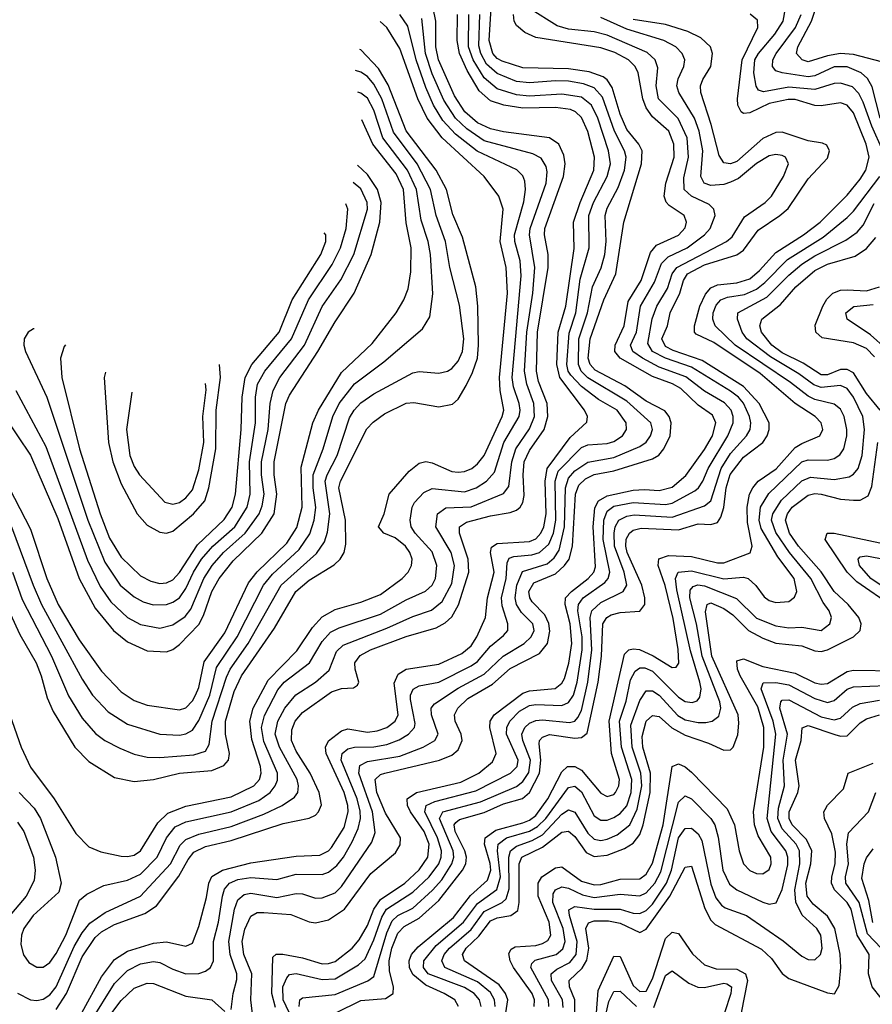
# Model space of a CAD drawing. Header units: inches. Extents: x 990535 to 1117859, y 769386 to 892122.
# Tile 302 of 656: x 1041317 to 1043948, y 880476 to 883514. Entities that reach past the tile are written whole.
import ezdxf

# ---------------------------------------------------------------- set-up
doc = ezdxf.new("R2010")
doc.units = ezdxf.units.IN
doc.header["$MEASUREMENT"] = 0
doc.layers.add('B0848', color=7, linetype='Continuous')

msp = doc.modelspace()

# ---------------------------------------------------------------- linework, layer by layer
at = {"layer": 'B0848', "color": 5}
for points, elevation in [([(1043976, 883384), (1043890, 883407), (1043850, 883409.8), (1043810, 883403.2), (1043750, 883384.5), (1043731.7, 883390), (1043714.2, 883410), (1043717.6, 883430), (1043760.2, 883510), (1043780.7, 883570)], 3820), ([(1041430, 880460.8), (1041462, 880510), (1041510, 880622.7), (1041550, 880682.4), (1041570, 880700.1), (1041610, 880723.1), (1041703.5, 880756.5), (1041739.5, 880780.5), (1041808.6, 880871.4), (1041836.5, 880923.5), (1041854.5, 880945.5), (1041890, 880962.9), (1041970, 880982), (1042130, 881034.6), (1042210, 881050.4), (1042230, 881059.9), (1042239.5, 881070), (1042248.3, 881091.7), (1042241.3, 881130), (1042213.8, 881190), (1042170, 881257.5), (1042156, 881290), (1042156.8, 881323.2), (1042166.7, 881350), (1042190, 881376.6), (1042279.3, 881440.7), (1042310, 881451), (1042347.5, 881452.5), (1042359, 881461), (1042363.8, 881470), (1042352.2, 881510), (1042351, 881530), (1042367.2, 881552.8), (1042399.9, 881570), (1042510, 881610.9), (1042602, 881638), (1042630, 881653.6), (1042650, 881671.7), (1042670.9, 881709.1), (1042702.5, 881810), (1042701, 881850), (1042674.2, 881930), (1042674.3, 881950), (1042696.2, 881963.8), (1042770, 881983.6), (1042830, 881994.1), (1042850, 882000.6), (1042861.3, 882010), (1042870, 882025.1), (1042873.3, 882046.7), (1042870.7, 882110), (1042874.1, 882150), (1042890, 882185.5), (1042935.2, 882250), (1042947, 882290), (1042944.3, 882330), (1042918.3, 882398.3), (1042911.7, 882430), (1042914.4, 882550), (1042947.6, 882750), (1042947.2, 882790), (1042936.1, 882850), (1042937.6, 882870), (1042995.1, 883030), (1043000, 883070), (1042996.2, 883096.2), (1042980.5, 883130), (1042951.4, 883150), (1042810, 883168.2), (1042770, 883177.4), (1042730, 883196.5), (1042690.2, 883230.2), (1042658.8, 883278.8), (1042609.3, 883390), (1042600.6, 883430), (1042600.8, 883510), (1042593.2, 883550)], 4120), ([(1042037.7, 880430), (1042030, 880490), (1042033.6, 880570), (1042008.9, 880630), (1042003.6, 880670), (1042012.2, 880707.8), (1042030, 880748), (1042050, 880759.2), (1042070, 880759.9), (1042153.3, 880753.3), (1042210, 880730.5), (1042230, 880727.4), (1042270, 880737.4), (1042319.2, 880770), (1042400.1, 880879.9), (1042476.3, 880943.7), (1042491.5, 880968.5), (1042491.8, 880990), (1042445.9, 881065.9), (1042419, 881130), (1042413.4, 881170), (1042430, 881184.9), (1042443.7, 881190), (1042612.9, 881230), (1042650, 881245.2), (1042670, 881261.7), (1042682.7, 881290), (1042679.1, 881310), (1042660.7, 881350), (1042659.1, 881370), (1042668.6, 881390), (1042699.9, 881420.1), (1042776, 881464), (1042830, 881512.1), (1042921, 881559), (1042945.7, 881590), (1042952.7, 881627.3), (1042950, 881651.6), (1042937.7, 881677.7), (1042898.3, 881718.3), (1042891.1, 881730), (1042888.2, 881750), (1042903.5, 881776.5), (1042970, 881804.8), (1042998.5, 881830), (1043012.5, 881850), (1043022.7, 881890), (1043032.5, 882050), (1043042.4, 882077.6), (1043062.7, 882097.3), (1043090, 882110.7), (1043150, 882121.8), (1043270, 882158.9), (1043289, 882171), (1043304.9, 882190), (1043323.9, 882230), (1043327.6, 882270), (1043320.5, 882290), (1043307.2, 882307.2), (1043250, 882337.2), (1043184.4, 882384.4), (1043092.4, 882432.4), (1043077.3, 882450), (1043071.2, 882470), (1043077, 882530), (1043119.4, 882650), (1043156.5, 882730), (1043181, 882890), (1043235.3, 883070), (1043237.4, 883110), (1043227.5, 883130), (1043190, 883175.8), (1043170, 883223.1), (1043145.4, 883305.4), (1043130, 883328.3), (1043117.5, 883337.5), (1043073.7, 883353.7), (1043010, 883362.7), (1042870, 883365.8), (1042806, 883386), (1042790, 883394.8), (1042776.7, 883410), (1042765.4, 883450), (1042771.7, 883550)], 4020), ([(1042159.2, 880430), (1042129.8, 880490.2), (1042128.7, 880530), (1042141.5, 880558.5), (1042150, 880568.7), (1042170, 880571.2), (1042250, 880552.9), (1042290, 880555.2), (1042362.3, 880597.7), (1042383.1, 880616.9), (1042410, 880675.8), (1042434.4, 880745.6), (1042448.5, 880770), (1042530, 880822.1), (1042580.7, 880870), (1042610.2, 880910), (1042617.8, 880930), (1042619, 880950), (1042606.6, 880990), (1042566.7, 881070), (1042571.1, 881090), (1042597.7, 881102.3), (1042724.8, 881135.2), (1042831.7, 881190), (1042852, 881210), (1042855.2, 881230), (1042818.6, 881310), (1042819.7, 881330), (1042829.6, 881350), (1042859.3, 881380.7), (1042890, 881398.3), (1042910, 881401.3), (1042990, 881398.1), (1043010, 881407.2), (1043025.6, 881430), (1043037.5, 881470), (1043052.2, 881570), (1043052.5, 881610), (1043039.3, 881690), (1043040.8, 881710), (1043055.7, 881730), (1043122.1, 881777.9), (1043132.4, 881790), (1043138.3, 881810), (1043117.8, 881910), (1043119.7, 881970), (1043130, 881998.2), (1043150, 882012.8), (1043210, 882025), (1043310, 882018.9), (1043330, 882022.6), (1043399.9, 882060.1), (1043412, 882070), (1043424.5, 882090), (1043441.2, 882130), (1043502, 882230), (1043518.4, 882270), (1043518.3, 882290), (1043512, 882310), (1043491.9, 882331.9), (1043430, 882368.1), (1043372.4, 882412.4), (1043290, 882442.6), (1043238.4, 882470), (1043208.4, 882490), (1043201.7, 882510), (1043220.6, 882550), (1043232.4, 882630), (1043275.6, 882704.4), (1043297.7, 882762.3), (1043317.8, 882782.2), (1043376.6, 882810), (1043430.3, 882850), (1043447.1, 882870), (1043462.7, 882910), (1043458.9, 882930), (1043444.1, 882944.1), (1043389.4, 882970), (1043367.1, 882990), (1043366.7, 883026.7), (1043381.1, 883090), (1043376.2, 883150), (1043349.1, 883209.1), (1043288.3, 883270), (1043281, 883310), (1043286.1, 883366.1), (1043278.2, 883390), (1043253.1, 883413.1), (1043130, 883466.8), (1043090, 883476.3), (1043010, 883484.8), (1042975.7, 883495.7), (1042890, 883549)], 3960), ([(1043980.3, 883110), (1043946.2, 883186.2), (1043919.9, 883259.9), (1043906.5, 883286.5), (1043886.6, 883306.6), (1043850, 883318.8), (1043830, 883316.9), (1043770, 883298.6), (1043690, 883306.3), (1043611.9, 883291.9), (1043596.5, 883296.5), (1043589, 883309), (1043582, 883350), (1043585.3, 883390), (1043596.1, 883410), (1043646.5, 883470), (1043672.7, 883510), (1043679.5, 883550)], 3860), ([(1041250, 881472), (1041322.1, 881270), (1041350, 881207.9), (1041423.8, 881110), (1041490, 881003.8), (1041530, 880962.4), (1041567.2, 880947.2), (1041630, 880933.8), (1041650, 880932), (1041670, 880936.1), (1041690, 880950.1), (1041743.3, 881036.7), (1041773.8, 881066.2), (1041830, 881087.6), (1041970, 881116.6), (1042039.3, 881150), (1042057.1, 881170), (1042062.5, 881190), (1042060.4, 881210), (1042033, 881293), (1042027.1, 881350), (1042037.3, 881390), (1042083.8, 881476.2), (1042172.6, 881567.4), (1042221, 881639), (1042250, 881671.7), (1042290, 881694.1), (1042370, 881717.2), (1042430, 881741.1), (1042496.7, 881790), (1042515.9, 881810), (1042526.4, 881830), (1042527.6, 881850), (1042521.2, 881870), (1042507.5, 881890), (1042475.1, 881915.1), (1042440.3, 881930), (1042424.6, 881950), (1042441.8, 881990), (1042456.6, 882050), (1042518.3, 882121.7), (1042550, 882146.3), (1042570, 882151), (1042590, 882146.6), (1042650, 882120.6), (1042670, 882117.7), (1042690, 882120.2), (1042712, 882130), (1042730, 882143.7), (1042750, 882170.1), (1042805.5, 882290), (1042811.3, 882310), (1042800, 882370), (1042797.9, 882410), (1042822.6, 882670), (1042818.4, 882750), (1042799.2, 882830), (1042808.6, 882930), (1042795.5, 882970), (1042750.4, 883030), (1042621.1, 883150), (1042574.7, 883210), (1042545.2, 883270), (1042490, 883425.6), (1042449.8, 883489.8), (1042429.6, 883508.7)], 4180), ([(1041310, 880510.6), (1041350.1, 880490.1), (1041370, 880487.6), (1041390, 880492.4), (1041410, 880506), (1041429.6, 880530), (1041485, 880655), (1041510, 880697), (1041533.7, 880726.3), (1041580.5, 880759.5), (1041690, 880810.4), (1041782.5, 880910), (1041812.6, 880967.4), (1041830, 880985.1), (1041870, 881001.6), (1041970, 881024.8), (1042070, 881063.1), (1042127.1, 881090), (1042164.9, 881115.1), (1042175.4, 881130), (1042177.3, 881150), (1042173.1, 881170), (1042119, 881270), (1042105.8, 881310), (1042113.4, 881350), (1042134.8, 881390), (1042168.9, 881431.1), (1042230, 881470.4), (1042272.4, 881507.6), (1042294.7, 881565.3), (1042315.1, 881584.9), (1042450, 881636.6), (1042530, 881673.2), (1042587.7, 881692.3), (1042620.7, 881719.3), (1042650, 881774.6), (1042658.2, 881830), (1042648.6, 881870), (1042601.3, 881950), (1042606.2, 881990), (1042631.8, 882008.2), (1042710, 882011.7), (1042810, 882052.8), (1042826.2, 882073.8), (1042835.9, 882150), (1042847.5, 882190), (1042890, 882252.3), (1042905.1, 882290), (1042903.4, 882330), (1042881.7, 882390), (1042875, 882430), (1042882.3, 882550), (1042900.1, 882670), (1042906.4, 882750), (1042889.7, 882850), (1042892.5, 882870), (1042941.8, 883010), (1042945, 883045), (1042941.7, 883061.7), (1042926.5, 883086.5), (1042900.8, 883100.8), (1042750, 883140.6), (1042697, 883177), (1042661.9, 883210), (1042625.8, 883265.8), (1042590, 883347.2), (1042569.4, 883410), (1042558.1, 883518.1)], 4140), ([(1041315.1, 881130), (1041361.9, 881081.9), (1041381.8, 881050), (1041428.1, 880930), (1041445, 880850), (1041437.7, 880822.3), (1041358.4, 880750), (1041330, 880710.5), (1041322.9, 880690), (1041321.1, 880661.1), (1041328.6, 880628.6), (1041345.3, 880605.3), (1041370, 880590.8), (1041390, 880591.3), (1041410, 880605.8), (1041430, 880633.3), (1041459.5, 880690), (1041501.9, 880798.1), (1041524.3, 880815.7), (1041577.2, 880842.8), (1041650, 880859.2), (1041690, 880878), (1041741.2, 880930), (1041770, 880990.1), (1041796.5, 881023.5), (1041830, 881039.1), (1041970, 881070.5), (1042054.5, 881105.5), (1042090, 881130.1), (1042105.6, 881150), (1042112.4, 881167.6), (1042112.3, 881190), (1042070, 881287.7), (1042063.4, 881330), (1042072.2, 881367.8), (1042113.6, 881446.4), (1042133.5, 881470), (1042211.8, 881530), (1042250, 881596.1), (1042275.6, 881624.4), (1042302.5, 881637.5), (1042430, 881679.8), (1042510, 881724.3), (1042568.8, 881751.2), (1042589.9, 881770), (1042599.8, 881790), (1042603.8, 881830), (1042590, 881872.3), (1042537.7, 881930), (1042525, 881950), (1042521.9, 881970), (1042528.3, 882010), (1042535.2, 882024.8), (1042564.3, 882055.7), (1042590, 882068.3), (1042690, 882057.9), (1042726, 882070), (1042756.9, 882090), (1042781.6, 882118.4), (1042811.1, 882210), (1042858.4, 882290), (1042861.5, 882310), (1042858.5, 882330), (1042841, 882381), (1042836.5, 882410), (1042864.3, 882724.3), (1042861.1, 882770), (1042844.5, 882830), (1042843.4, 882850), (1042872.5, 882952.5), (1042878.1, 882990), (1042876, 883016), (1042870, 883032), (1042851, 883051), (1042728.3, 883108.3), (1042661.3, 883161.3), (1042623, 883203), (1042594.2, 883250), (1042570, 883305.4), (1042540.2, 883390), (1042514.6, 883494.6), (1042490, 883529.9)], 4160), ([(1041509.3, 880450), (1041570, 880560.7), (1041610, 880614.3), (1041650, 880639.9), (1041730, 880664.7), (1041770, 880668.8), (1041830, 880655.7), (1041850, 880664.8), (1041870, 880716.9), (1041893.8, 880806.2), (1041900.9, 880850), (1041910, 880870.4), (1041942.8, 880890), (1042030, 880913.1), (1042170, 880933.3), (1042243.4, 880936.6), (1042269.7, 880950.3), (1042279.4, 880960.6), (1042317.9, 881022.1), (1042330.9, 881070), (1042329.8, 881090), (1042318.1, 881130), (1042262.6, 881250), (1042260.9, 881270), (1042270, 881289.6), (1042310, 881319.9), (1042330, 881326.3), (1042390, 881315.5), (1042420.1, 881319.9), (1042450, 881330.7), (1042475.1, 881350), (1042484.6, 881370), (1042473, 881467), (1042484.6, 881495.4), (1042510, 881510.1), (1042610, 881525.8), (1042680.8, 881559.2), (1042710, 881582.2), (1042727.6, 881610), (1042754.5, 881670), (1042760.8, 881730), (1042781.3, 881810), (1042769.8, 881870), (1042773, 881887), (1042790, 881898.6), (1042890, 881904.3), (1042910, 881912.4), (1042925.3, 881930), (1042934.1, 881950), (1042941.3, 881990), (1042938.7, 882090), (1042944.2, 882130), (1043015.1, 882224.9), (1043067.4, 882272.6), (1043069.4, 882290), (1043059.3, 882310), (1042983.9, 882410), (1042974.1, 882450), (1042978.5, 882550), (1043002, 882630), (1043027.9, 882807.9), (1043026.2, 882890), (1043046.2, 882950), (1043089, 883050), (1043090.2, 883090), (1043070, 883169.1), (1043050, 883212.3), (1043032, 883230), (1043016.9, 883236.9), (1042970, 883243.7), (1042870, 883241.6), (1042810.8, 883250.8), (1042770, 883264.1), (1042735, 883295), (1042697.9, 883357.9), (1042673.7, 883410), (1042667.1, 883450), (1042667.6, 883530)], 4080), ([(1041536.3, 880423.7), (1041610, 880540.5), (1041650, 880580.6), (1041690, 880600.9), (1041730, 880608.8), (1041750, 880605.8), (1041790, 880584.5), (1041830, 880570.8), (1041870, 880571.6), (1041890, 880578.3), (1041905.8, 880590), (1041915.4, 880610), (1041915, 880670), (1041930.7, 880730), (1041942.6, 880810), (1041948.7, 880831.3), (1041964.4, 880850), (1041990, 880861.1), (1042030, 880867.7), (1042110, 880861.7), (1042170, 880878.4), (1042250, 880876.4), (1042270, 880884.4), (1042295.7, 880904.3), (1042315.9, 880930), (1042342.5, 880977.5), (1042361.3, 881018.7), (1042368.5, 881050), (1042368, 881072), (1042358.6, 881110), (1042309.1, 881230), (1042312, 881250), (1042330, 881264.2), (1042350, 881269.8), (1042410, 881270.7), (1042450, 881278), (1042487.8, 881292.2), (1042517, 881310), (1042535, 881330), (1042537.3, 881342.7), (1042523.2, 881416.8), (1042522.8, 881430), (1042530.9, 881449.1), (1042550, 881459), (1042610, 881470.1), (1042710, 881521.1), (1042730, 881534.4), (1042770, 881581), (1042810, 881614), (1042822.8, 881630), (1042823.2, 881636.8), (1042823.4, 881650), (1042805.4, 881705.4), (1042803.8, 881730), (1042818, 881790), (1042821.1, 881838.9), (1042827.5, 881852.5), (1042841.8, 881858.2), (1042896.8, 881863.2), (1042921.2, 881870), (1042950, 881896), (1042963.7, 881930), (1042971.3, 881970), (1042969.7, 882090), (1042978.9, 882121.1), (1043050, 882194.3), (1043070, 882202.5), (1043130, 882206.7), (1043150, 882212.9), (1043177.3, 882230), (1043189.5, 882250), (1043187.9, 882270), (1043160.5, 882310), (1043102.6, 882342.6), (1043050, 882382.3), (1043017.5, 882417.5), (1043009.6, 882430), (1043005.7, 882450), (1043012.8, 882547.2), (1043033.3, 882610), (1043046.6, 882713.4), (1043073.9, 882810), (1043073.6, 882910), (1043087.4, 882950), (1043130.2, 883030), (1043139.7, 883070), (1043133.3, 883110), (1043101.1, 883210), (1043081.4, 883250), (1043050, 883274.7), (1042990, 883284.5), (1042890, 883277.9), (1042850, 883282.1), (1042790, 883301.2), (1042750, 883334.4), (1042715.9, 883390), (1042701.5, 883430), (1042702.6, 883530)], 4060), ([(1041970, 880460.3), (1041975.8, 880510), (1041987.4, 880552.6), (1041986.7, 880570), (1041966.7, 880630), (1041962.5, 880670), (1041980.4, 880770), (1041990, 880799.1), (1042010, 880815.6), (1042030, 880818.9), (1042110, 880806.3), (1042170, 880818.7), (1042190, 880817.1), (1042230, 880804), (1042250, 880804.4), (1042290, 880820.8), (1042310, 880839.7), (1042403.7, 880976.3), (1042413.9, 881006.1), (1042406, 881070), (1042363.2, 881190), (1042366.9, 881213.1), (1042390, 881225.3), (1042490, 881242.4), (1042562, 881270), (1042598.4, 881290), (1042608.2, 881310), (1042587.2, 881370), (1042586.4, 881390), (1042596.7, 881403.3), (1042670, 881451.6), (1042750, 881494.6), (1042809.3, 881550.7), (1042873.5, 881590), (1042895.4, 881610), (1042904.4, 881630), (1042900.3, 881650), (1042865.6, 881685.6), (1042850.1, 881710.1), (1042846, 881730), (1042851.5, 881770), (1042868.6, 881811.4), (1042944.7, 881835.3), (1042966.5, 881853.5), (1042982.1, 881877.9), (1042998, 881950), (1043001.6, 882070), (1043010, 882099.7), (1043030, 882122), (1043070, 882149.3), (1043150, 882163.7), (1043230, 882196.9), (1043250, 882210.6), (1043263.9, 882230), (1043269.9, 882250), (1043264.6, 882270), (1043190, 882337.7), (1043070, 882409.5), (1043049.5, 882429.5), (1043041.7, 882450), (1043042.3, 882530), (1043068.9, 882610), (1043084.4, 882690), (1043111, 882749), (1043122.3, 882790), (1043126.3, 882830), (1043123.5, 882910), (1043130, 882932.5), (1043163.9, 882996.1), (1043183.3, 883050), (1043188.2, 883090), (1043182.9, 883110), (1043152.8, 883170), (1043115.2, 883275.2), (1043090, 883304), (1043056.8, 883316.8), (1043010, 883324.4), (1042970, 883326.1), (1042890, 883319.2), (1042850, 883323.4), (1042790, 883347.9), (1042757.3, 883377.3), (1042739.7, 883410), (1042733.4, 883433.4), (1042737.1, 883530)], 4040), ([(1042106.9, 880466.9), (1042095.4, 880510), (1042098.3, 880621.7), (1042108.8, 880631.2), (1042129.3, 880630.7), (1042190, 880619.6), (1042250, 880601.6), (1042270, 880601.8), (1042290, 880608.9), (1042342.7, 880650), (1042364.7, 880675.3), (1042390, 880719.9), (1042410.3, 880770), (1042430, 880799.6), (1042505.4, 880850), (1042550, 880891.3), (1042576.6, 880930), (1042580.1, 880970), (1042564.9, 881010), (1042522.6, 881070), (1042514, 881090), (1042512.7, 881110), (1042541.8, 881130), (1042678, 881162), (1042734.1, 881190), (1042775.4, 881224.6), (1042786.8, 881250), (1042767.2, 881330), (1042768.6, 881350), (1042781.4, 881370), (1042870, 881436.4), (1042890, 881443.2), (1042969.7, 881450.3), (1042990, 881466.9), (1042997.9, 881482.1), (1043011.5, 881528.5), (1043021, 881590), (1043016, 881650), (1042999.8, 881710), (1043001.3, 881730), (1043019.8, 881750), (1043071.1, 881790), (1043088.1, 881810), (1043094.1, 881825.9), (1043086.2, 881950), (1043091.8, 882008.2), (1043102.7, 882030), (1043130, 882045.6), (1043210, 882062.2), (1043245.2, 882065.2), (1043290, 882062), (1043330, 882071.5), (1043372, 882108), (1043430, 882187.8), (1043454.6, 882230), (1043464.8, 882270), (1043454.2, 882294.2), (1043410, 882325.3), (1043356.6, 882376.6), (1043330.9, 882390.9), (1043270, 882413.6), (1043169.3, 882470), (1043153.1, 882490), (1043154.3, 882510), (1043182, 882570), (1043195, 882645), (1043234.4, 882710), (1043263.6, 882796.4), (1043281.9, 882818.1), (1043350, 882849.1), (1043370, 882872), (1043374.8, 882890), (1043367.5, 882910), (1043321, 882941), (1043311.7, 882951.7), (1043305.8, 882970), (1043310.7, 883010), (1043336, 883090), (1043335.5, 883130), (1043320.2, 883170), (1043270, 883215), (1043250, 883242.1), (1043239.6, 883270), (1043225.4, 883350), (1043215.6, 883370), (1043195.4, 883390), (1043153.1, 883413.1), (1043110, 883427.6), (1042910, 883459.5), (1042875.2, 883475.2), (1042850, 883496.1), (1042843, 883510), (1042840.5, 883530)], 3980), ([(1042179.8, 880470), (1042181.5, 880490), (1042190, 880496.8), (1042290, 880506.3), (1042390.9, 880549.1), (1042410, 880562), (1042450, 880696.6), (1042465.9, 880734.1), (1042483.4, 880750), (1042530, 880773.2), (1042591, 880829), (1042619.1, 880860.9), (1042650.8, 880910), (1042656.3, 880930), (1042654.7, 880950), (1042612.5, 881050), (1042622.6, 881070), (1042739.4, 881100.6), (1042850, 881148.7), (1042870, 881163.4), (1042888, 881192), (1042893.6, 881230), (1042869.7, 881290), (1042866.6, 881310), (1042875.4, 881330), (1042890, 881343.7), (1042910, 881352.4), (1042930, 881354.3), (1043013.8, 881346.2), (1043030, 881349.7), (1043039.1, 881360.9), (1043050, 881382.8), (1043070.4, 881470), (1043082.7, 881570), (1043077.3, 881670), (1043081.9, 881690), (1043110, 881716.5), (1043178.8, 881750), (1043189.9, 881770), (1043182.1, 881810), (1043152.5, 881890), (1043150.8, 881930), (1043154.7, 881950), (1043165.9, 881970), (1043190, 881982.3), (1043213.4, 881986.6), (1043330, 881979.2), (1043430, 882014.4), (1043450, 882030.1), (1043481.2, 882130), (1043510, 882175.8), (1043559.4, 882230), (1043570.9, 882250), (1043573, 882270), (1043568.9, 882290), (1043550, 882331.2), (1043534.5, 882350), (1043510, 882367.8), (1043390, 882442.2), (1043310, 882469.6), (1043269.9, 882490), (1043255.5, 882515.5), (1043268.5, 882591.5), (1043283.2, 882630), (1043315.5, 882684.5), (1043330.2, 882730), (1043344.4, 882750), (1043497.5, 882830), (1043515.6, 882844.4), (1043553.8, 882906.2), (1043616.9, 882950), (1043636.3, 882970), (1043673.5, 883030), (1043688.7, 883070), (1043679.4, 883090), (1043670, 883095.6), (1043650, 883098.3), (1043630, 883094.1), (1043590, 883070.6), (1043535.3, 883024.7), (1043510, 883012.6), (1043490, 883005.9), (1043450, 883002.4), (1043428.6, 883010), (1043418.3, 883030), (1043424.9, 883110), (1043413.8, 883170), (1043398.7, 883210), (1043350.3, 883290), (1043344.7, 883310), (1043348.5, 883331.5), (1043365.8, 883370), (1043368.9, 883390), (1043360.9, 883410), (1043341.9, 883430), (1043304.5, 883450), (1043190, 883484.7), (1043110, 883520.9)], 3940), ([(1042292.8, 880450), (1042370, 880488.5), (1042445.5, 880494.5), (1042469.4, 880510), (1042470.5, 880530), (1042458.4, 880578.4), (1042456.8, 880610), (1042465.7, 880650), (1042484.3, 880695.7), (1042503.7, 880716.3), (1042550, 880742.3), (1042610, 880796.5), (1042683.4, 880890), (1042693.7, 880910), (1042695.4, 880930), (1042690.8, 880950), (1042660.6, 881010), (1042657.9, 881030), (1042662.6, 881037.4), (1042673.8, 881046.2), (1042750, 881068), (1042810, 881094.4), (1042868.5, 881111.5), (1042889.7, 881130), (1042920.8, 881190), (1042924.8, 881230), (1042920, 881280), (1042921.1, 881290), (1042930, 881300.9), (1042951.5, 881308.5), (1043030, 881297.9), (1043050, 881299.1), (1043067.5, 881312.5), (1043102.1, 881470), (1043112.5, 881550), (1043116.8, 881650), (1043128.2, 881670), (1043142.2, 881677.8), (1043170, 881685.5), (1043230.6, 881689.4), (1043245.7, 881710), (1043245.8, 881730), (1043236.7, 881770), (1043191.9, 881870), (1043187.4, 881890), (1043188.6, 881911.4), (1043198.5, 881930), (1043210, 881938.9), (1043234.3, 881945.7), (1043350, 881940.3), (1043410, 881958.4), (1043450, 881956.3), (1043470, 881963.3), (1043480.9, 881979.1), (1043490, 882009.1), (1043496.6, 882070), (1043509.4, 882110.6), (1043550, 882164.7), (1043610, 882210), (1043623.2, 882230), (1043629.7, 882250), (1043629.1, 882270), (1043598.2, 882330), (1043550, 882382.8), (1043423.2, 882463.2), (1043333.6, 882493.6), (1043310, 882506), (1043298.3, 882530), (1043315.8, 882570), (1043324.5, 882610), (1043353.8, 882670), (1043364.7, 882710), (1043377.9, 882730), (1043430, 882758.1), (1043530, 882788.8), (1043550, 882803.3), (1043595.2, 882864.8), (1043662.5, 882910), (1043687.8, 882932.2), (1043750, 883022.9), (1043810, 883087.3), (1043815.9, 883110), (1043807.1, 883127.1), (1043793.6, 883133.6), (1043750, 883140.9), (1043670, 883167.3), (1043650, 883166.2), (1043610, 883147.7), (1043530, 883077.2), (1043510, 883069.4), (1043490, 883073.1), (1043475.7, 883095.7), (1043450.8, 883190.8), (1043418.2, 883290), (1043417.6, 883310), (1043424.8, 883330), (1043449.9, 883370), (1043454.3, 883410), (1043448.1, 883430), (1043418.2, 883458.2), (1043378.1, 883478.1), (1043310, 883499), (1043210, 883514.9)], 3920), ([(1042670.8, 880470), (1042659.4, 880490), (1042626.7, 880510), (1042570, 880535.2), (1042530, 880568.5), (1042519.7, 880590), (1042518.3, 880610), (1042525.8, 880630), (1042546.5, 880653.5), (1042655.4, 880744.6), (1042707.9, 880812.1), (1042760.8, 880859.2), (1042770.4, 880890), (1042768.7, 880911.3), (1042750.9, 880970), (1042753.5, 880990), (1042786.5, 881013.5), (1042870, 881036.5), (1042890, 881044), (1042910, 881058.6), (1042946.3, 881110), (1042990, 881193.6), (1043006.8, 881210), (1043030, 881209.8), (1043050, 881198.3), (1043110, 881127.8), (1043130, 881117.5), (1043150, 881123.3), (1043155.8, 881130), (1043165.3, 881150), (1043167.7, 881170), (1043143.2, 881250), (1043136.2, 881350), (1043183.5, 881556.5), (1043196.4, 881570), (1043210, 881573.4), (1043229.1, 881570.9), (1043271.6, 881551.6), (1043330, 881515.2), (1043343, 881517), (1043351.2, 881528.8), (1043349.1, 881570.9), (1043333.3, 881666.7), (1043308.2, 881768.2), (1043287.1, 881830), (1043288.7, 881851.3), (1043319, 881861), (1043390, 881858), (1043470, 881838.4), (1043490, 881838.2), (1043571, 881869), (1043576.6, 881890), (1043562.5, 881962.5), (1043561.4, 882010), (1043569.3, 882050), (1043579.2, 882070), (1043595.7, 882090), (1043651.1, 882128.9), (1043710, 882194.1), (1043730, 882206.8), (1043786.3, 882230), (1043794.6, 882250), (1043789.9, 882270), (1043771.4, 882290), (1043710.1, 882330.1), (1043602.2, 882422.2), (1043458.5, 882518.5), (1043404.3, 882544.3), (1043398.8, 882550), (1043399, 882570), (1043415.7, 882630), (1043432.6, 882667.4), (1043450, 882686.6), (1043470, 882696.3), (1043530, 882701.9), (1043570, 882715), (1043600, 882740), (1043650, 882795.6), (1043735.6, 882850), (1043787.3, 882890), (1043870, 882973.1), (1043910, 883021.9), (1043927.6, 883050), (1043938.3, 883090), (1043929.3, 883130), (1043890, 883226.7), (1043870, 883250.3), (1043850, 883258.2), (1043790, 883248.4), (1043770, 883249.5), (1043710, 883267.7), (1043688.3, 883268.3), (1043630, 883255.3), (1043570, 883226.6), (1043550, 883224.8), (1043543.2, 883230), (1043533.2, 883250), (1043531.3, 883270), (1043546.3, 883390), (1043594.8, 883490), (1043593.2, 883513.2), (1043570.8, 883530.8)], 3880), ([(1043972.1, 883210), (1043947.1, 883307.1), (1043932.5, 883332.5), (1043913.5, 883350), (1043870, 883369.2), (1043830, 883368.3), (1043770, 883341.3), (1043750, 883338.1), (1043669.7, 883350), (1043650, 883356.9), (1043640.1, 883370), (1043641.3, 883390), (1043650.8, 883410), (1043711.2, 883490), (1043728.2, 883530)], 3840), ([(1041209.7, 881850), (1041317.7, 881617.7), (1041367.6, 881530), (1041383.6, 881490), (1041402, 881422), (1041420.2, 881380.2), (1041487, 881270), (1041530, 881225.9), (1041610, 881176.6), (1041670, 881163.3), (1041730, 881170.4), (1041810, 881189), (1041910, 881198.1), (1041947.3, 881212.7), (1041961.5, 881230), (1041964.4, 881250), (1041952.2, 881310), (1041951.8, 881350), (1041978.9, 881441.1), (1042001.1, 881490), (1042103.4, 881636.6), (1042169.3, 881750), (1042210, 881784.9), (1042287.9, 881832.1), (1042306.3, 881850), (1042317.9, 881870), (1042323.8, 881896.2), (1042322.5, 881970), (1042301.9, 882070), (1042306.7, 882090), (1042388.6, 882251.4), (1042407.5, 882272.5), (1042442.2, 882297.8), (1042510, 882331), (1042533, 882333), (1042610, 882320.1), (1042652.1, 882327.9), (1042670, 882343.2), (1042694.8, 882385.2), (1042714.7, 882425.3), (1042729.5, 882470), (1042733, 882510), (1042730.2, 882630), (1042724.2, 882690), (1042683.5, 882843.5), (1042653.5, 882913.5), (1042634.1, 882990), (1042602.4, 883050), (1042510, 883171.8), (1042453.5, 883313.5), (1042424.1, 883364.1), (1042370, 883421), (1042367.1, 883422.4)], 4220), ([(1041294.5, 881810), (1041325, 881725), (1041415, 881550), (1041467.7, 881427.7), (1041510, 881359.2), (1041551.5, 881311.5), (1041580.2, 881290), (1041626.2, 881266.2), (1041670, 881248.4), (1041710, 881239.1), (1041750, 881237.7), (1041854.3, 881245.7), (1041890, 881256.9), (1041902, 881278), (1041911, 881350), (1041954.8, 881485.2), (1041966.9, 881510), (1042022.5, 881590), (1042123.7, 881770), (1042233.2, 881866.8), (1042257.1, 881902.9), (1042266.7, 881933.3), (1042273.9, 881990), (1042260, 882090), (1042265.8, 882110), (1042296.5, 882170), (1042334.6, 882285.4), (1042349, 882310), (1042370, 882331.6), (1042410, 882360.1), (1042530, 882424.9), (1042550, 882428.6), (1042610, 882423.6), (1042637.1, 882430), (1042650, 882437.7), (1042670, 882460.5), (1042683.2, 882490), (1042687.2, 882530), (1042673.7, 882633.7), (1042644.1, 882750), (1042630.5, 882830), (1042602.1, 882910), (1042584.7, 882990), (1042543, 883070), (1042470, 883167.1), (1042434.6, 883270), (1042410, 883314.8), (1042390, 883338.8), (1042370, 883352.6), (1042353.7, 883357)], 4240), ([(1041292.1, 881950), (1041358.3, 881770), (1041384.9, 881710), (1041510, 881479.8), (1041542, 881430), (1041590, 881378.7), (1041650, 881340.9), (1041749.9, 881310.1), (1041810, 881306.9), (1041830, 881310.5), (1041850, 881322.1), (1041870, 881352.5), (1041903.5, 881430), (1041924.2, 881515.9), (1041988.2, 881610), (1042069.2, 881770), (1042097, 881803), (1042179.9, 881880.1), (1042212.3, 881927.7), (1042226.1, 881970), (1042230.4, 882009.6), (1042222.7, 882070), (1042222.9, 882110), (1042253.1, 882190), (1042282.9, 882290), (1042302.6, 882330), (1042350, 882390.5), (1042440.9, 882459.1), (1042559.9, 882560.1), (1042582.4, 882597.6), (1042591.8, 882668.2), (1042584.7, 882790), (1042577.2, 882830), (1042555.6, 882895.6), (1042541.7, 882990), (1042513.5, 883050), (1042437.1, 883150), (1042410, 883234.6), (1042390, 883271.6), (1042370, 883287.7), (1042360.1, 883290.3)], 4260), ([(1041284.8, 882070), (1041350, 881942.2), (1041401.2, 881790), (1041436.3, 881710), (1041500.6, 881600.6), (1041570, 881504.1), (1041630, 881440.3), (1041670, 881413.9), (1041710, 881399.7), (1041810, 881385.2), (1041830, 881391.6), (1041850, 881412.2), (1041859.9, 881430), (1041870, 881453.4), (1041886.6, 881533.4), (1041950, 881622.5), (1042023.6, 881776.4), (1042049.6, 881810.4), (1042141, 881899), (1042172.5, 881947.5), (1042188.7, 882010), (1042185.9, 882134.1), (1042221.3, 882270), (1042238.6, 882310), (1042310, 882425.7), (1042404.9, 882515.1), (1042478.8, 882610), (1042502.7, 882650), (1042515.9, 882684.1), (1042523.5, 882736.5), (1042525, 882810), (1042510, 882887.8), (1042501.8, 882990), (1042478.2, 883038.2), (1042407, 883130), (1042373.1, 883205.1)], 4280), ([(1041270, 882290.1), (1041350.7, 882170.7), (1041435, 881974.9), (1041500.7, 881790), (1041550, 881698.4), (1041606.4, 881630), (1041650, 881595), (1041710, 881567.1), (1041770, 881564), (1041790, 881571.3), (1041810, 881586.5), (1041870, 881648.4), (1041884.5, 881675.5), (1041910.3, 881749.7), (1041933, 881790), (1041975.4, 881844.6), (1042064.3, 881930), (1042101.8, 881990), (1042110.9, 882050), (1042102.1, 882110), (1042102.2, 882150), (1042138.1, 882330), (1042150, 882356.1), (1042237.4, 882490), (1042290, 882582.1), (1042349.3, 882670), (1042401.9, 882790), (1042428.6, 882890), (1042432.6, 882950), (1042420.7, 882990), (1042390, 883036.2), (1042359.4, 883065.5)], 4320), ([(1042740.6, 880470), (1042736.2, 880490), (1042719.3, 880510), (1042690, 880527.9), (1042577.9, 880570), (1042562.8, 880590), (1042564.5, 880610), (1042602.5, 880657.5), (1042686.8, 880730), (1042730, 880787.3), (1042789.7, 880830.3), (1042801, 880870), (1042791.1, 880950), (1042793.8, 880970), (1042819, 880990), (1042890, 881011), (1042915, 881025), (1042940.1, 881050), (1043010, 881144.9), (1043030, 881149), (1043050, 881132.1), (1043090, 881057.4), (1043110, 881044), (1043130, 881044.8), (1043150, 881052.9), (1043170, 881065.4), (1043190, 881088.9), (1043203.6, 881130), (1043205.7, 881170), (1043174.1, 881270), (1043168, 881350), (1043188.1, 881411.9), (1043202.1, 881477.9), (1043216.2, 881503.8), (1043230, 881514.5), (1043245.4, 881514.6), (1043270, 881503.9), (1043350, 881424.1), (1043370, 881410.8), (1043392.3, 881407.7), (1043407, 881413), (1043415.9, 881424.1), (1043419.3, 881450), (1043415.9, 881470), (1043387, 881567), (1043344.5, 881755.5), (1043340.8, 881790), (1043348.5, 881810), (1043390, 881813.9), (1043490, 881789.6), (1043550, 881794.2), (1043565.2, 881790), (1043588.5, 881768.5), (1043613.8, 881733.8), (1043630, 881722.3), (1043650, 881716), (1043690, 881718.8), (1043707.9, 881732.1), (1043714.7, 881750), (1043706.7, 881790), (1043656.7, 881856.7), (1043604.7, 881944.7), (1043599.1, 881970), (1043603, 882010), (1043628.1, 882051.9), (1043730, 882149.8), (1043750, 882156.7), (1043810, 882155.6), (1043830, 882160.5), (1043847.9, 882172.1), (1043859.7, 882190), (1043868.7, 882230), (1043869.3, 882250), (1043861.4, 882290), (1043850, 882312.5), (1043830, 882328.4), (1043770, 882342.8), (1043750, 882352.8), (1043695.2, 882395.2), (1043525, 882510), (1043462.5, 882570), (1043455.2, 882590), (1043457.2, 882610), (1043466, 882633.9), (1043480.8, 882650), (1043501.4, 882658.6), (1043553.4, 882666.6), (1043590, 882682.5), (1043616.4, 882703.6), (1043685.8, 882774.2), (1043796.3, 882843.7), (1043870, 882904.2), (1043890, 882923.9), (1043970.5, 883030)], 3860), ([(1041305.7, 882370), (1041397.7, 882197.7), (1041526.8, 881846.8), (1041565.6, 881765.6), (1041598.5, 881718.5), (1041649.6, 881670), (1041690, 881647.9), (1041750, 881636.7), (1041790, 881646.8), (1041827.3, 881672.7), (1041844.8, 881695.2), (1041885, 881790), (1041911, 881830), (1041946.4, 881870), (1042013.2, 881930), (1042056.2, 881990), (1042065.7, 882014.3), (1042071, 882050), (1042062.9, 882110), (1042062.8, 882150), (1042084.1, 882250), (1042090.4, 882330), (1042099, 882370), (1042120.1, 882410), (1042195.7, 882510), (1042250.8, 882629.2), (1042307.9, 882712.1), (1042347.7, 882790), (1042390.4, 882930), (1042389.4, 882950), (1042370, 882992.1), (1042346.2, 883011.5)], 4340), ([(1041361.4, 882560.6), (1041360, 882560), (1041343.6, 882550), (1041331.3, 882530), (1041330.2, 882510), (1041335.5, 882490), (1041401, 882350), (1041527.3, 881970), (1041580.2, 881840.2), (1041627.1, 881770), (1041670, 881733.2), (1041698.1, 881718.1), (1041728.7, 881708.7), (1041770, 881709.7), (1041790, 881716.7), (1041810, 881730.8), (1041830, 881758.9), (1041853.4, 881810), (1041878.5, 881850), (1041912.9, 881890), (1041980.6, 881950), (1042018.8, 882010), (1042028.4, 882050), (1042025.8, 882150), (1042045.2, 882270), (1042044.2, 882350), (1042050.7, 882390), (1042073.2, 882430), (1042155.7, 882530), (1042207.9, 882650), (1042280.9, 882759.1), (1042307.3, 882810), (1042324.5, 882870), (1042329.6, 882929.6), (1042323.6, 882945.6)], 4360), ([(1042783.8, 880470), (1042782, 880490), (1042770, 880512.9), (1042730, 880546.2), (1042628.5, 880590), (1042619.5, 880610), (1042626.7, 880630), (1042642.9, 880650), (1042710, 880707.5), (1042750, 880762.2), (1042805.6, 880790), (1042817.7, 880802.3), (1042827.6, 880832.4), (1042826.6, 880930), (1042831.5, 880950), (1042850, 880964.4), (1042898.5, 880981.5), (1042930, 880999.3), (1042990, 881063.4), (1043010, 881076.3), (1043030, 881069.2), (1043070, 881004.2), (1043090, 880986.2), (1043110, 880981.7), (1043130, 880985.4), (1043160.7, 880999.3), (1043199.7, 881030), (1043221.9, 881078.1), (1043236.9, 881150), (1043233.6, 881190), (1043206.9, 881270), (1043202.8, 881337.2), (1043230, 881414.1), (1043250, 881443.1), (1043270, 881443.4), (1043290, 881430.6), (1043347.7, 881367.7), (1043370, 881354.4), (1043410, 881345.7), (1043434.3, 881345.7), (1043453.5, 881350), (1043474.4, 881365.6), (1043480.5, 881390), (1043477.2, 881410), (1043422.6, 881550), (1043404.9, 881650), (1043384.9, 881730), (1043386.1, 881753.9), (1043394.6, 881765.4), (1043409.8, 881770.2), (1043430, 881767.9), (1043528.8, 881728.8), (1043590, 881667.8), (1043650, 881643.6), (1043690, 881637.7), (1043730, 881640.4), (1043790, 881629.7), (1043816.5, 881650), (1043822, 881670), (1043815.1, 881690), (1043796.5, 881716.5), (1043758.4, 881790), (1043692.7, 881870), (1043650, 881932.2), (1043637.2, 881970), (1043640.5, 881990), (1043668, 882032), (1043730, 882091.2), (1043757.5, 882102.5), (1043830, 882095.8), (1043876, 882104), (1043890, 882112), (1043904.6, 882130), (1043916.5, 882170), (1043923.5, 882250), (1043918.3, 882290), (1043890.2, 882350), (1043870, 882376.8), (1043850, 882385.2), (1043790, 882379), (1043767.3, 882387.3), (1043721.3, 882421.3), (1043633.8, 882473.8), (1043560.7, 882530), (1043545.8, 882550), (1043531.3, 882590), (1043532.4, 882610), (1043622.3, 882657.7), (1043690, 882726.5), (1043730, 882760.2), (1043770, 882785.6), (1043866.2, 882833.8), (1043900.9, 882859.1), (1043919.4, 882880.6), (1043953.2, 882946.8)], 3840), ([(1041458.9, 882510.8), (1041454.2, 882505.8), (1041443.3, 882470), (1041446.9, 882410), (1041501.3, 882190), (1041565.3, 881990), (1041594.4, 881914.4), (1041630, 881855.9), (1041690, 881798.7), (1041721.6, 881781.6), (1041750, 881774.6), (1041770, 881776.3), (1041790, 881785.8), (1041810, 881808.2), (1041866, 881894), (1041948.1, 881971.9), (1041973.1, 882010), (1041983.1, 882050), (1042000.7, 882250), (1042003.3, 882350), (1042013.1, 882410), (1042032.9, 882450), (1042117.3, 882550), (1042158.3, 882650), (1042246.2, 882790), (1042261.5, 882830), (1042261.3, 882850), (1042256.5, 882857)], 4380), ([(1043971.8, 882310), (1043930, 882361), (1043890, 882424.2), (1043870, 882435.2), (1043850, 882434.7), (1043810, 882418.4), (1043790, 882418.6), (1043734.5, 882454.5), (1043670, 882486.4), (1043637.5, 882510), (1043606.1, 882550), (1043600.8, 882570), (1043606.5, 882590), (1043664.5, 882635.5), (1043711.5, 882690), (1043770, 882740.5), (1043810, 882759.9), (1043895.1, 882784.9), (1043930, 882807.8), (1043958.2, 882841.8)], 3820), ([(1043954.1, 882474.1), (1043930, 882499.3), (1043890, 882516.9), (1043793.1, 882533.1), (1043773.5, 882550), (1043771.6, 882571.6), (1043794.9, 882630), (1043807.8, 882652.2), (1043825.6, 882670), (1043850, 882679.6), (1043870, 882681.1), (1043930, 882677.2), (1043970, 882690.1)], 3780), ([(1043990, 882498.7), (1043942, 882542), (1043870.6, 882590), (1043866.4, 882610), (1043890.7, 882629.3), (1043950, 882635.3)], 3760), ([(1041581.5, 882426.8), (1041577.3, 882410), (1041591.1, 882210), (1041604.9, 882150), (1041630, 882082.1), (1041680.1, 881990), (1041710, 881955), (1041750, 881932.7), (1041770, 881930.1), (1041790, 881936.6), (1041853.8, 881990), (1041888.2, 882030), (1041901.1, 882070), (1041921.9, 882190), (1041923.5, 882310), (1041936.7, 882410), (1041933.6, 882450.3)], 4420), ([(1041663.2, 882365.4), (1041646.3, 882250), (1041656.5, 882170), (1041670, 882135.3), (1041686.6, 882110), (1041765.4, 882025.4), (1041790, 882019.6), (1041810, 882024.8), (1041830, 882038.6), (1041850, 882063.7), (1041870, 882125.8), (1041885, 882210), (1041881.7, 882290), (1041892.5, 882372.5), (1041890.3, 882391.6)], 4440), ([(1042817.4, 880450), (1042823.4, 880490), (1042816.4, 880510), (1042796.3, 880536.3), (1042689.9, 880610), (1042683, 880630), (1042695.1, 880650), (1042733.8, 880686.2), (1042770, 880733.6), (1042790, 880743.4), (1042832.2, 880750), (1042854.2, 880765.8), (1042858.6, 880790), (1042858.3, 880910), (1042866.2, 880930), (1042930, 880961.7), (1042990, 881007.4), (1043010, 881010.4), (1043030, 880993.9), (1043065.2, 880945.2), (1043090, 880932.3), (1043130, 880936.6), (1043183.1, 880956.9), (1043210, 880973.3), (1043230, 881000.7), (1043241.2, 881030), (1043262.5, 881130), (1043263.4, 881190), (1043240.1, 881270), (1043237.4, 881302.6), (1043249.7, 881350), (1043270, 881367.7), (1043290, 881364.4), (1043329.7, 881329.7), (1043370, 881306.3), (1043442.5, 881282.5), (1043490, 881260.4), (1043510, 881261.6), (1043518.4, 881270), (1043532.6, 881307.4), (1043536.4, 881343.6), (1043533.7, 881370), (1043452.4, 881550), (1043432.9, 881687.1), (1043438.1, 881710), (1043450, 881715.1), (1043490, 881697.6), (1043517.6, 881677.6), (1043566.2, 881630), (1043610, 881606), (1043650, 881590.5), (1043730, 881582.8), (1043770, 881567.3), (1043790, 881564.6), (1043810, 881569.8), (1043889.3, 881610), (1043909.9, 881630), (1043913.2, 881650), (1043905.9, 881670), (1043873.4, 881710), (1043830.2, 881750.2), (1043790, 881810.8), (1043720.4, 881890), (1043692.6, 881930), (1043680.1, 881970), (1043686, 881990), (1043700.7, 882010), (1043750, 882047.7), (1043770, 882052.8), (1043790, 882050.8), (1043850, 882035.4), (1043890, 882031.6), (1043910, 882032.3), (1043934.6, 882045.4), (1043946.5, 882073.5), (1043964.4, 882210)], 3820), ([(1044010, 881703.6), (1043899.5, 881779.5), (1043870, 881809.4), (1043802.3, 881910), (1043808.7, 881930), (1043830, 881929.7), (1043990, 881896.3)], 3780), ([(1044030, 881731.7), (1043943.7, 881790), (1043908.4, 881830), (1043904, 881850), (1043910, 881857), (1043930, 881859.7), (1043989.1, 881849.1)], 3760), ([(1042904.6, 880470), (1042905.3, 880490), (1042898.7, 880510), (1042840.9, 880590), (1042830.2, 880610), (1042826.7, 880633.3), (1042833.5, 880646.5), (1042846, 880654), (1042910, 880658.1), (1042930, 880663.6), (1042946.5, 880673.5), (1042955.8, 880690), (1042950.9, 880730), (1042916.9, 880810), (1042916.6, 880850), (1042928.5, 880870), (1042970, 880897.7), (1042990, 880900.6), (1043050, 880856.3), (1043090, 880845.2), (1043110, 880846), (1043170, 880862), (1043230, 880863.9), (1043250, 880878.1), (1043270, 880912.1), (1043302.7, 881030), (1043329.8, 881210.2), (1043350, 881217.8), (1043370, 881209.4), (1043390, 881192.3), (1043499.8, 881079.8), (1043522.5, 881030), (1043536.5, 880950), (1043550, 880910.2), (1043570, 880889.1), (1043590, 880880.1), (1043610, 880878.7), (1043630, 880892.6), (1043635.4, 880910), (1043634.3, 880930), (1043595.9, 880995.9), (1043584.1, 881030), (1043581.3, 881070), (1043612.8, 881270), (1043613.4, 881330), (1043594.1, 881394.1), (1043540.1, 881490), (1043532.3, 881510), (1043530, 881536.2), (1043550, 881542.6), (1043610, 881519.1), (1043710, 881497.9), (1043770, 881468.5), (1043790, 881463.7), (1043810, 881466.2), (1043870, 881503.6), (1043890, 881507.6), (1044024.8, 881504.8)], 3780), ([(1042949.7, 880470), (1042948.2, 880490), (1042893.7, 880590), (1042897.6, 880602.4), (1042907.4, 880612.6), (1042972.1, 880630), (1042992.8, 880647.2), (1043000.6, 880670), (1042994.4, 880710), (1042961.9, 880790), (1042962.9, 880817.1), (1042970.7, 880829.3), (1042990, 880838.9), (1043010, 880834.8), (1043053.8, 880813.8), (1043090, 880806.3), (1043170, 880816.6), (1043230, 880810.6), (1043250, 880820.5), (1043276.4, 880850), (1043295, 880885), (1043350, 881100.5), (1043370, 881119.8), (1043390, 881110.5), (1043449.7, 881050), (1043461.8, 881030), (1043472.4, 880992.4), (1043486.7, 880890), (1043507.4, 880847.4), (1043529.8, 880829.8), (1043610, 880791.2), (1043630, 880784.9), (1043650.6, 880789.5), (1043670, 880831), (1043686.9, 880906.9), (1043687.3, 880930), (1043680.5, 880950), (1043636, 881010), (1043623.4, 881050), (1043650, 881310), (1043642, 881350), (1043605.2, 881450), (1043611.3, 881468.7), (1043650, 881469.3), (1043690, 881462.2), (1043770, 881419.5), (1043810, 881407.8), (1043830, 881414.1), (1043870, 881448.5), (1043890, 881455.9), (1043990, 881459.6)], 3760), ([(1042993.8, 880466.2), (1042991.7, 880490), (1042957.5, 880550), (1042956.7, 880570), (1042974.8, 880585.2), (1043014.2, 880605.8), (1043033.7, 880630), (1043037.4, 880670), (1043013.1, 880750), (1043011.7, 880768.3), (1043030, 880778.5), (1043090, 880770.4), (1043169.8, 880769.8), (1043210, 880757.5), (1043230, 880756.2), (1043250, 880765.5), (1043270, 880785.7), (1043312.8, 880850), (1043328.3, 880890), (1043350, 880990), (1043370, 881018.5), (1043390, 881020.1), (1043410, 881002.3), (1043422.1, 880982), (1043450, 880847.2), (1043465.3, 880805.3), (1043482.2, 880782.2), (1043494, 880774), (1043559.6, 880750), (1043672.6, 880672.6), (1043730, 880624.6), (1043750, 880615), (1043770, 880613.7), (1043788.2, 880630), (1043793.3, 880650), (1043788.6, 880690), (1043776.7, 880710), (1043731.4, 880751.4), (1043711.9, 880791.9), (1043708.6, 880830), (1043723.8, 880910), (1043723, 880950), (1043712.8, 880970), (1043670, 881017.8), (1043656.5, 881050), (1043658.6, 881081.4), (1043676.5, 881150), (1043673.2, 881230), (1043685.8, 881310), (1043662.9, 881390), (1043665.3, 881410), (1043670, 881415.1), (1043690, 881415.5), (1043790, 881363.8), (1043830, 881353.8), (1043850, 881359.2), (1043886.4, 881393.6), (1043910, 881404.5), (1043970, 881414.6)], 3740), ([(1043030.1, 880450), (1043030, 880490), (1043013.2, 880530), (1043012.3, 880550), (1043052.5, 880587.5), (1043067.3, 880612.7), (1043073, 880650), (1043064.2, 880710), (1043072.2, 880727.8), (1043090, 880733.5), (1043134.2, 880734.2), (1043170, 880726.2), (1043230, 880698.4), (1043250, 880708.7), (1043322.7, 880810), (1043370, 880899.5), (1043390, 880902.2), (1043431.5, 880771.5), (1043450, 880735.6), (1043462.7, 880722.7), (1043606.2, 880646.2), (1043637.2, 880617.2), (1043670, 880571.2), (1043690, 880556.5), (1043810, 880511.7), (1043831.1, 880508.9), (1043845.1, 880534.9), (1043850.9, 880590), (1043848.8, 880631.2), (1043832.6, 880710), (1043810, 880748.6), (1043765.5, 880785.5), (1043747.2, 880810), (1043742.5, 880850), (1043758.4, 880910), (1043761.3, 880950), (1043745.2, 880985.2), (1043700.7, 881030), (1043691.4, 881050), (1043691.6, 881070), (1043717.8, 881130), (1043722, 881150), (1043711, 881230), (1043728, 881290), (1043730.9, 881329.1), (1043750, 881336.4), (1043831.7, 881308.3), (1043850, 881303.7), (1043870, 881305.2), (1043910, 881344.5), (1043930, 881356.7), (1043970, 881369)], 3720), ([(1043975.1, 880495.1), (1043947.1, 880530), (1043935.9, 880570), (1043938, 880630), (1043901.4, 880690), (1043882.8, 880770), (1043870.4, 880790.4), (1043830.9, 880830), (1043822.2, 880850), (1043822.4, 880870), (1043833.6, 880910), (1043833.9, 880946.1), (1043822.7, 881002.7), (1043800.3, 881050), (1043798.4, 881070), (1043802.5, 881077.5), (1043810, 881090.7), (1043858.9, 881141.1), (1043873, 881190), (1043950, 881220.7)], 3680), ([(1043974.8, 880650), (1043933.3, 880693.3), (1043907.6, 880790), (1043866.3, 880850), (1043865, 880870), (1043874.1, 880910), (1043869.5, 880970.5), (1043874.1, 881005.9), (1043936.4, 881070), (1043958.5, 881130)], 3660), ([(1041310, 881038.3), (1041330.1, 881010), (1041359.4, 880930), (1041365.3, 880890), (1041361.9, 880858.1), (1041337, 880810), (1041269.4, 880730)], 4140), ([(1043948.9, 880728.9), (1043936.6, 880796.6), (1043915.4, 880864.6), (1043922.6, 880910), (1043930, 880928.5), (1043950, 880955.6)], 3640), ([(1043096.7, 880450), (1043101.5, 880518.5), (1043150, 880624.6), (1043170, 880624.3), (1043210, 880534.2), (1043230, 880516), (1043250, 880516.7), (1043270, 880554.5), (1043310, 880679), (1043330, 880698.6), (1043350, 880695.2), (1043392.5, 880632.5), (1043430, 880598.5), (1043466, 880586), (1043530, 880584.9), (1043556.9, 880570), (1043562.7, 880550), (1043543.5, 880450)], 3680), ([(1043273.9, 880466.1), (1043310, 880565.1), (1043330, 880580.1), (1043381.8, 880541.8), (1043409.5, 880529.5), (1043430, 880528.4), (1043490, 880541.5), (1043499.4, 880539.4), (1043513, 880530), (1043511.2, 880510), (1043492.2, 880450)], 3660), ([(1041536.6, 880363.4), (1041630, 880488.6), (1041670, 880525.9), (1041710, 880542.1), (1041730, 880541), (1041830, 880501.6), (1041910.1, 880490.1), (1041950, 880454)], 4040), ([(1043116.1, 880403.9), (1043134.5, 880485.5), (1043150, 880515.6), (1043170, 880516.7), (1043220.1, 880470)], 3660)]:
    msp.add_lwpolyline(points, dxfattribs=dict(at, elevation=elevation))

doc.saveas('drawing.dxf')
